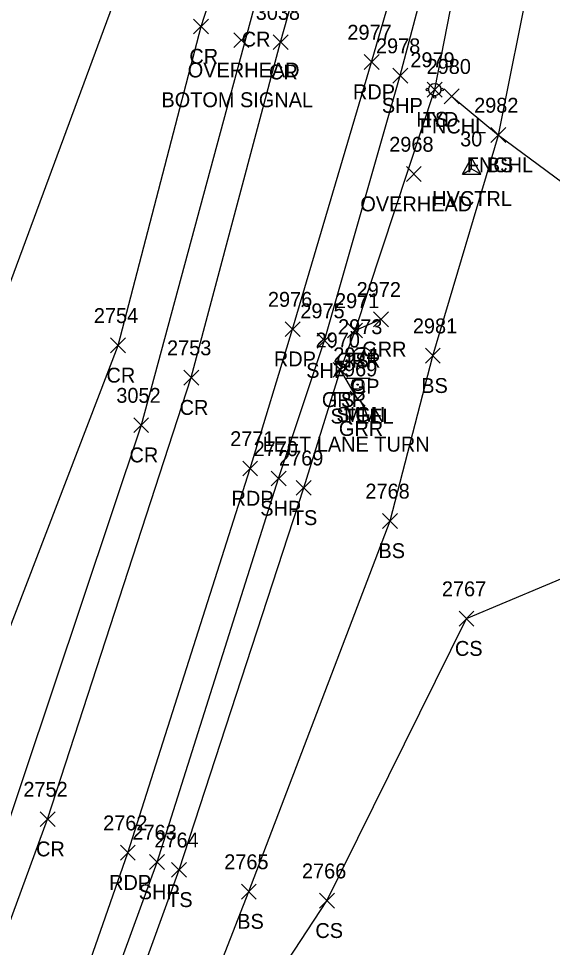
# Model space of a CAD drawing. Extents: x 1477930 to 1480780, y 774090 to 784647.
# Drawn here: x 1479517 to 1479588.7, y 775042.4 to 775167.1 of the extents above; entities that cross this region are included whole.
import ezdxf

# ---------------------------------------------------------------- set-up
doc = ezdxf.new("R2010")
doc.units = 0
for name, color, linetype in [('C_A', 7, 'Continuous'), ('C_I', 7, 'Continuous'), ('CPSM', 7, 'Continuous'), ('L_A', 7, 'Continuous'), ('L_I', 7, 'Continuous'), ('L_TIC', 7, 'Continuous'), ('LELB', 7, 'Continuous'), ('LFNC', 7, 'Continuous'), ('P_A', 7, 'Continuous'), ('P_I', 7, 'Continuous'), ('P_TIC', 7, 'Continuous'), ('PET', 7, 'Continuous'), ('PRC', 7, 'Continuous'), ('PSP', 7, 'Continuous'), ('R_A', 7, 'Continuous'), ('R_C', 7, 'Continuous'), ('R_I', 7, 'Continuous'), ('R_TIC', 7, 'Continuous'), ('RGP', 7, 'Continuous'), ('RGR', 7, 'Continuous'), ('S_A', 7, 'Continuous'), ('S_C', 7, 'Continuous'), ('S_I', 7, 'Continuous'), ('SRM', 7, 'Continuous'), ('SSGN', 7, 'Continuous'), ('U_A', 7, 'Continuous'), ('U_C', 7, 'Continuous'), ('U_I', 7, 'Continuous'), ('U_TIC', 7, 'Continuous'), ('UWFH', 7, 'Continuous')]:
    doc.layers.add(name, color=color, linetype=linetype)

msp = doc.modelspace()

# ---------------------------------------------------------------- linework, layer by layer
at = {"layer": 'CPSM'}
for p, q in [((1479576.63, 775146.25), (1479577.88, 775148.42)), ((1479579.13, 775146.25), (1479577.88, 775148.42)), ((1479577.88, 775146.97), (1479577.88, 775148.42)), ((1479576.63, 775146.25), (1479577.88, 775146.97)), ((1479576.63, 775146.25), (1479579.13, 775146.25)), ((1479577.88, 775146.97), (1479577.88, 775146.97)), ((1479577.88, 775146.97), (1479579.13, 775146.25))]:
    msp.add_line(p, q, dxfattribs=at)
at = {"layer": 'L_TIC'}
for points in [[(1479571.92, 775156.6), (1479573.92, 775158.6)], [(1479573.92, 775156.6), (1479571.92, 775158.6)], [(1479574.18, 775155.7), (1479576.18, 775157.7)], [(1479576.18, 775155.7), (1479574.18, 775157.7)], [(1479580.47, 775150.49), (1479582.47, 775152.49)], [(1479582.47, 775150.49), (1479580.47, 775152.49)], [(1479580.47, 775150.49), (1479582.47, 775152.49)], [(1479582.47, 775150.49), (1479580.47, 775152.49)], [(1479561.22, 775124.25), (1479563.22, 775126.25)], [(1479563.22, 775124.25), (1479561.22, 775126.25)], [(1479571.67, 775120.86), (1479573.67, 775122.86)], [(1479573.67, 775120.86), (1479571.67, 775122.86)], [(1479559.27, 775118.97), (1479561.27, 775120.97)], [(1479561.27, 775118.97), (1479559.27, 775120.97)], [(1479554.32, 775103.12), (1479556.32, 775105.12)], [(1479556.32, 775103.12), (1479554.32, 775105.12)], [(1479565.92, 775098.68), (1479567.92, 775100.68)], [(1479567.92, 775098.68), (1479565.92, 775100.68)], [(1479576.19, 775085.56), (1479578.19, 775087.56)], [(1479578.19, 775085.56), (1479576.19, 775087.56)], [(1479537.58, 775051.83), (1479539.58, 775053.83)], [(1479539.58, 775051.83), (1479537.58, 775053.83)], [(1479546.96, 775048.91), (1479548.96, 775050.91)], [(1479548.96, 775048.91), (1479546.96, 775050.91)], [(1479557.45, 775047.68), (1479559.45, 775049.68)], [(1479559.45, 775047.68), (1479557.45, 775049.68)]]:
    msp.add_lwpolyline(points, dxfattribs=at)
at = {"layer": 'LELB'}
for points in [[(1479562.22, 775125.25), (1479572.92, 775157.6), (1479578.83, 775187.82), (1479581.4, 775195.01), (1479586.42, 775196.76)], [(1479495.75, 774910.51), (1479499.97, 774927.51), (1479504.38, 774948.16), (1479520.64, 774990.18), (1479525.58, 774996.15), (1479529.8, 774996.91), (1479531.37, 775007.34), (1479547.96, 775049.91), (1479566.92, 775099.68), (1479572.67, 775121.86), (1479581.47, 775151.49), (1479585.92, 775173.63), (1479582, 775184.73)], [(1479531.37, 775007.34), (1479558.45, 775048.68), (1479577.19, 775086.56), (1479593.16, 775093.27), (1479610.54, 775129.98), (1479629.86, 775137.61)], [(1479486.95, 774912.8), (1479492.72, 774931.11), (1479499.77, 774948.95), (1479521.2, 775004.85), (1479538.58, 775052.83), (1479555.32, 775104.12), (1479560.27, 775119.97)]]:
    msp.add_lwpolyline(points, dxfattribs=at)
at = {"layer": 'LFNC'}
msp.add_lwpolyline([(1479575.18, 775156.7), (1479581.47, 775151.49), (1479610.54, 775129.98), (1479635.93, 775111.06), (1479670.34, 775085.66), (1479722.83, 775047.21), (1479755.21, 775023.54), (1479767.15, 775015.19), (1479810.87, 774982.94), (1479827.31, 774970.66), (1479838.7, 774961.65), (1479841.69, 774958.43)], dxfattribs=at)
at = {"layer": 'P_TIC'}
for points in [[(1479540.54, 775165.06), (1479542.54, 775167.06)], [(1479542.54, 775165.06), (1479540.54, 775167.06)], [(1479551.22, 775162.96), (1479553.22, 775164.96)], [(1479553.22, 775162.96), (1479551.22, 775164.96)], [(1479563.45, 775160.29), (1479565.45, 775162.29)], [(1479565.45, 775160.29), (1479563.45, 775162.29)], [(1479567.29, 775158.47), (1479569.29, 775160.47)], [(1479569.29, 775158.47), (1479567.29, 775160.47)], [(1479552.83, 775124.43), (1479554.83, 775126.43)], [(1479554.83, 775124.43), (1479552.83, 775126.43)], [(1479529.4, 775122.25), (1479531.4, 775124.25)], [(1479531.4, 775122.25), (1479529.4, 775124.25)], [(1479557.13, 775122.89), (1479559.13, 775124.89)], [(1479559.13, 775122.89), (1479557.13, 775124.89)], [(1479539.23, 775117.92), (1479541.23, 775119.92)], [(1479541.23, 775117.92), (1479539.23, 775119.92)], [(1479532.5, 775111.54), (1479534.5, 775113.54)], [(1479534.5, 775111.54), (1479532.5, 775113.54)], [(1479547.14, 775105.72), (1479549.14, 775107.72)], [(1479549.14, 775105.72), (1479547.14, 775107.72)], [(1479550.95, 775104.38), (1479552.95, 775106.38)], [(1479552.95, 775104.38), (1479550.95, 775106.38)], [(1479519.94, 775058.64), (1479521.94, 775060.64)], [(1479521.94, 775058.64), (1479519.94, 775060.64)], [(1479530.7, 775054.13), (1479532.7, 775056.13)], [(1479532.7, 775054.13), (1479530.7, 775056.13)], [(1479534.63, 775052.88), (1479536.63, 775054.88)], [(1479536.63, 775052.88), (1479534.63, 775054.88)]]:
    msp.add_lwpolyline(points, dxfattribs=at)
at = {"layer": 'PET'}
msp.add_lwpolyline([(1479231.31, 774636.06), (1479272.54, 774672.78), (1479302.99, 774702.6), (1479344.22, 774746.86), (1479373.44, 774780.01), (1479405.23, 774818.27), (1479428.23, 774848.68), (1479447.93, 774875.75), (1479460.71, 774894.51), (1479479.69, 774925.18), (1479480.31, 774927.38), (1479493.45, 774951.2), (1479514.74, 775006.53), (1479531.7, 775055.13), (1479548.14, 775106.72), (1479553.83, 775125.43), (1479564.45, 775161.29), (1479573.74, 775193.3), (1479576.58, 775204.25), (1479585.43, 775238.68), (1479593.96, 775273.34), (1479599.4, 775295.6)], dxfattribs=at)
at = {"layer": 'PRC'}
for points in [[(1479587.72, 775307.65), (1479575.01, 775262.49), (1479563.12, 775220.83), (1479548.57, 775168.37), (1479533.5, 775112.54), (1479513.76, 775053.7)], [(1479510.93, 775118.31), (1479531.61, 775174.16), (1479544.79, 775215.47), (1479560.12, 775265.14), (1479572.29, 775303.38)], [(1479430.01, 774890.62), (1479468.91, 774957.83), (1479493.21, 775011.92), (1479503.06, 775052.08), (1479530.4, 775123.25), (1479541.54, 775166.06), (1479555.58, 775209.55), (1479571.78, 775263.31), (1479582.9, 775300.17)], [(1479438.76, 774885), (1479466.69, 774929.85), (1479479.06, 774955.89), (1479501.08, 775005.62), (1479520.94, 775059.64), (1479540.23, 775118.92), (1479552.22, 775163.96), (1479564.07, 775206.06), (1479578.9, 775260.88), (1479588.27, 775297.78)]]:
    msp.add_lwpolyline(points, dxfattribs=at)
at = {"layer": 'PSP'}
msp.add_lwpolyline([(1479441.63, 774858.96), (1479460.29, 774885.01), (1479481.52, 774912.36), (1479488.61, 774932.58), (1479495.59, 774950.17), (1479517.9, 775005.3), (1479535.63, 775053.88), (1479551.95, 775105.38), (1479558.13, 775123.89), (1479568.29, 775159.47), (1479576.91, 775192.14), (1479579.19, 775198.63), (1479580.51, 775203.37), (1479590.38, 775237.67), (1479592.66, 775242.36), (1479594.67, 775243.82)], dxfattribs=at)
at = {"layer": 'R_TIC'}
for points in [[(1479564.69, 775125.75), (1479566.69, 775127.75)], [(1479566.69, 775125.75), (1479564.69, 775127.75)], [(1479561.22, 775124.25), (1479563.22, 775126.25)], [(1479563.22, 775124.25), (1479561.22, 775126.25)], [(1479559.27, 775118.97), (1479561.27, 775120.97)], [(1479561.27, 775118.97), (1479559.27, 775120.97)], [(1479561.56, 775115.09), (1479563.56, 775117.09)], [(1479563.56, 775115.09), (1479561.56, 775117.09)]]:
    msp.add_lwpolyline(points, dxfattribs=at)
at = {"layer": 'RGP'}
msp.add_line((1479563.2, 775121.76), (1479563.2, 775121.76), dxfattribs=at)
for radius in [1.25, 0.0833]:
    msp.add_circle((1479563.2, 775121.76), radius, dxfattribs=at)
at = {"layer": 'RGR'}
msp.add_lwpolyline([(1479562.56, 775116.09), (1479560.27, 775119.97), (1479562.22, 775125.25), (1479565.69, 775126.75)], dxfattribs=at)
at = {"layer": 'SRM'}
msp.add_lwpolyline([(1479561.94, 775118.61), (1479563.19, 775118.61), (1479563.19, 775117.36), (1479561.94, 775117.36)], close=True, dxfattribs=at)
msp.add_circle((1479562.56, 775117.98), 0.0833, dxfattribs=at)
at = {"layer": 'SSGN'}
for p, q in [((1479560.94, 775118.84), (1479564.27, 775118.84)), ((1479562.58, 775118), (1479562.58, 775118))]:
    msp.add_line(p, q, dxfattribs=at)
msp.add_circle((1479562.58, 775118), 0.833, dxfattribs=at)
at = {"layer": 'U_TIC'}
for points in [[(1479545.94, 775163.23), (1479547.94, 775165.23)], [(1479547.94, 775163.23), (1479545.94, 775165.23)], [(1479569.12, 775145.25), (1479571.12, 775147.25)], [(1479571.12, 775145.25), (1479569.12, 775147.25)]]:
    msp.add_lwpolyline(points, dxfattribs=at)
at = {"layer": 'UWFH'}
msp.add_line((1479572.92, 775157.6), (1479572.92, 775157.6), dxfattribs=at)
for centre, radius in [((1479571.92, 775157.6), 0.167), ((1479572.92, 775157.6), 0.833), ((1479573.92, 775157.6), 0.167), ((1479572.92, 775156.6), 0.167)]:
    msp.add_circle(centre, radius, dxfattribs=at)

# ---------------------------------------------------------------- texts
at = {"layer": 'C_A'}
msp.add_text('HVCTRL', height=2, dxfattribs=at).set_placement((1479572.58, 775141.97))
at = {"layer": 'C_I'}
msp.add_text('30', height=2, dxfattribs=at).set_placement((1479576.33, 775149.97))
at = {"layer": 'L_A'}
for s, p in [('FNCHL', (1479570.92, 775151.7)), ('TS', (1479571.32, 775152.6)), ('FNCHL', (1479577.22, 775146.49)), ('BS', (1479579.91, 775146.49)), ('TS', (1479560.63, 775120.25)), ('BS', (1479571.11, 775116.86)), ('TS', (1479558.68, 775114.97)), ('TS', (1479553.73, 775099.12)), ('BS', (1479565.36, 775094.68)), ('CS', (1479575.63, 775081.56)), ('TS', (1479536.99, 775047.83)), ('BS', (1479546.4, 775044.91)), ('CS', (1479556.89, 775043.68))]:
    msp.add_text(s, height=2, dxfattribs=at).set_placement(p)
at = {"layer": 'L_I'}
for s, p in [('2979', (1479569.65, 775160.6)), ('2980', (1479571.83, 775159.7)), ('2982', (1479578.21, 775154.49)), ('2982', (1479578.21, 775154.49)), ('2971', (1479559.53, 775128.25)), ('2981', (1479569.98, 775124.86)), ('2970', (1479556.92, 775122.97)), ('2769', (1479552.01, 775107.12)), ('2768', (1479563.61, 775102.68)), ('2767', (1479573.88, 775089.56)), ('2764', (1479535.27, 775055.83)), ('2765', (1479544.65, 775052.91)), ('2766', (1479555.09, 775051.68))]:
    msp.add_text(s, height=2, dxfattribs=at).set_placement(p)
at = {"layer": 'P_A'}
for s, p in [('CR', (1479547, 775163.37)), ('CR', (1479539.97, 775161.06)), ('CR', (1479550.66, 775158.96)), ('RDP', (1479561.94, 775156.29)), ('SHP', (1479565.82, 775154.47)), ('RDP', (1479551.32, 775120.43)), ('CR', (1479528.84, 775118.25)), ('SHP', (1479555.66, 775118.89)), ('CR', (1479538.66, 775113.92)), ('CR', (1479531.93, 775107.54)), ('RDP', (1479545.63, 775101.72)), ('SHP', (1479549.49, 775100.38)), ('CR', (1479519.38, 775054.64)), ('RDP', (1479529.19, 775050.13)), ('SHP', (1479533.17, 775048.88))]:
    msp.add_text(s, height=2, dxfattribs=at).set_placement(p)
at = {"layer": 'P_I'}
for s, p in [('3038', (1479548.88, 775166.96)), ('2977', (1479561.19, 775164.29)), ('2978', (1479565.03, 775162.47)), ('2976', (1479550.52, 775128.43)), ('2975', (1479554.87, 775126.89)), ('2754', (1479527.14, 775126.25)), ('2753', (1479536.97, 775121.92)), ('3052', (1479530.16, 775115.54)), ('2771', (1479545.45, 775109.72)), ('2770', (1479548.6, 775108.38)), ('2752', (1479517.68, 775062.64)), ('2762', (1479528.39, 775058.13)), ('2763', (1479532.32, 775056.88))]:
    msp.add_text(s, height=2, dxfattribs=at).set_placement(p)
at = {"layer": 'R_A'}
for s, p in [('GRR', (1479563.18, 775121.75)), ('GRR', (1479559.71, 775120.25)), ('GP', (1479561.64, 775116.76)), ('GRR', (1479557.76, 775114.97)), ('GRR', (1479560.05, 775111.09))]:
    msp.add_text(s, height=2, dxfattribs=at).set_placement(p)
at = {"layer": 'R_C'}
msp.add_text('STEEL', height=2, dxfattribs=at).set_placement((1479558.92, 775112.76))
at = {"layer": 'R_I'}
for s, p in [('2972', (1479562.43, 775129.75)), ('2971', (1479559.53, 775128.25)), ('2973', (1479559.94, 775124.76)), ('2970', (1479556.92, 775122.97)), ('2969', (1479559.25, 775119.09))]:
    msp.add_text(s, height=2, dxfattribs=at).set_placement(p)
at = {"layer": 'S_A'}
for s, p in [('SIGN', (1479559.72, 775112.98)), ('MM', (1479560.75, 775112.98))]:
    msp.add_text(s, height=2, dxfattribs=at).set_placement(p)
at = {"layer": 'S_C'}
msp.add_text('LEFT LANE TURN', height=2, dxfattribs=at).set_placement((1479549.8, 775108.98))
at = {"layer": 'S_I'}
msp.add_text('2974', height=2, dxfattribs=at).set_placement((1479559.3, 775120.98))
msp.add_text('2974', height=2, dxfattribs=at).set_placement((1479559.3, 775120.98))
at = {"layer": 'U_A'}
for s, p in [('OVERHEAD', (1479539.75, 775159.23)), ('HYD', (1479570.44, 775152.6)), ('OVERHEAD', (1479562.93, 775141.25))]:
    msp.add_text(s, height=2, dxfattribs=at).set_placement(p)
at = {"layer": 'U_C'}
msp.add_text('BOTOM SIGNAL', height=2, dxfattribs=at).set_placement((1479536.22, 775155.23))
at = {"layer": 'U_I'}
for s, p in [('2979', (1479569.65, 775160.6)), ('2968', (1479566.81, 775149.25))]:
    msp.add_text(s, height=2, dxfattribs=at).set_placement(p)

doc.saveas('drawing.dxf')
